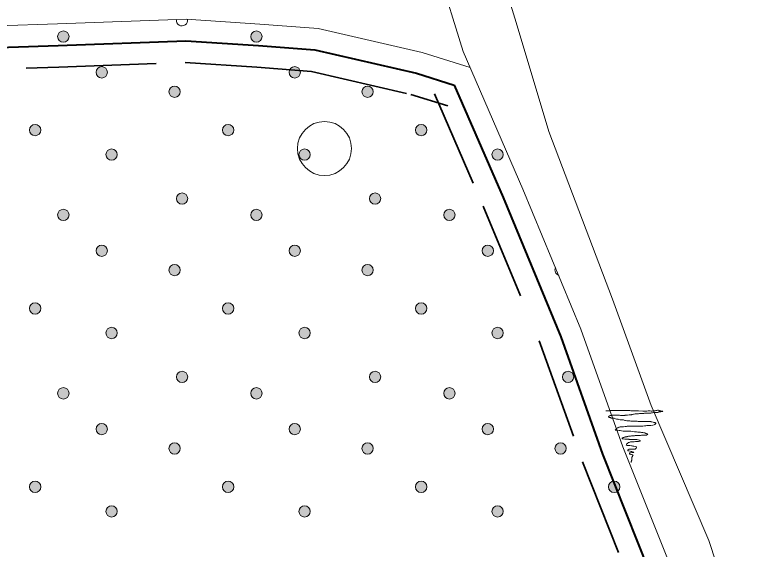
# Model space of a CAD drawing. Extents: x 640121 to 640955, y 6441885 to 6442246.
# Drawn here: x 640225.36 to 640252.87, y 6441992.66 to 6442012.42 of the extents above; entities that cross this region are included whole.
import ezdxf

# ---------------------------------------------------------------- set-up
doc = ezdxf.new("R2010")
doc.units = 0
doc.header["$LTSCALE"] = 1.2
doc.linetypes.add('MEDIUM_DASHED', pattern=[4.5, 3, -1.5])
for name, color, linetype, lineweight in [('31', 7, 'Continuous', 13), ('35', 7, 'Continuous', 35), ('40', 7, 'Continuous', 13), ('44', 7, 'Continuous', 13), ('47', 7, 'Continuous', 13)]:
    doc.layers.add(name, color=color, linetype=linetype, lineweight=lineweight)

msp = doc.modelspace()

# ---------------------------------------------------------------- hatches: boundary and pattern name
at = {"layer": '44'}
for points in [[(640227.364, 6442011.616, 1), (640226.944, 6442011.616, 1)], [(640234.497, 6442011.616, 1), (640234.077, 6442011.616, 1)], [(640228.783, 6442010.294, 1), (640228.363, 6442010.294, 1)], [(640235.916, 6442010.294, 1), (640235.496, 6442010.294, 1)], [(640231.476, 6442009.578, 1), (640231.056, 6442009.578, 1)], [(640238.609, 6442009.578, 1), (640238.189, 6442009.578, 1)], [(640226.32, 6442008.159, 1), (640225.9, 6442008.159, 1)], [(640233.453, 6442008.159, 1), (640233.033, 6442008.159, 1)], [(640240.586, 6442008.159, 1), (640240.166, 6442008.159, 1)], [(640229.147, 6442007.251, 1), (640228.727, 6442007.251, 1)], [(640236.28, 6442007.251, 1), (640235.86, 6442007.251, 1)], [(640243.413, 6442007.251, 1), (640242.993, 6442007.251, 1)], [(640231.75, 6442005.626, 1), (640231.33, 6442005.626, 1)], [(640238.883, 6442005.626, 1), (640238.463, 6442005.626, 1)], [(640227.364, 6442005.02, 1), (640226.944, 6442005.02, 1)], [(640234.497, 6442005.02, 1), (640234.077, 6442005.02, 1)], [(640241.63, 6442005.02, 1), (640241.21, 6442005.02, 1)], [(640228.783, 6442003.698, 1), (640228.363, 6442003.698, 1)], [(640235.916, 6442003.698, 1), (640235.496, 6442003.698, 1)], [(640243.049, 6442003.698, 1), (640242.629, 6442003.698, 1)], [(640231.476, 6442002.982, 1), (640231.056, 6442002.982, 1)], [(640238.609, 6442002.982, 1), (640238.189, 6442002.982, 1)], [(640226.32, 6442001.563, 1), (640225.9, 6442001.563, 1)], [(640233.453, 6442001.563, 1), (640233.033, 6442001.563, 1)], [(640240.586, 6442001.563, 1), (640240.166, 6442001.563, 1)], [(640229.147, 6442000.655, 1), (640228.727, 6442000.655, 1)], [(640236.28, 6442000.655, 1), (640235.86, 6442000.655, 1)], [(640243.413, 6442000.655, 1), (640242.993, 6442000.655, 1)], [(640231.75, 6441999.03, 1), (640231.33, 6441999.03, 1)], [(640238.883, 6441999.03, 1), (640238.463, 6441999.03, 1)], [(640246.016, 6441999.03, 1), (640245.596, 6441999.03, 1)], [(640227.364, 6441998.424, 1), (640226.944, 6441998.424, 1)], [(640234.497, 6441998.424, 1), (640234.077, 6441998.424, 1)], [(640241.63, 6441998.424, 1), (640241.21, 6441998.424, 1)], [(640228.783, 6441997.102, 1), (640228.363, 6441997.102, 1)], [(640235.916, 6441997.102, 1), (640235.496, 6441997.102, 1)], [(640243.049, 6441997.102, 1), (640242.629, 6441997.102, 1)], [(640231.476, 6441996.386, 1), (640231.056, 6441996.386, 1)], [(640238.609, 6441996.386, 1), (640238.189, 6441996.386, 1)], [(640245.742, 6441996.386, 1), (640245.322, 6441996.386, 1)], [(640226.32, 6441994.967, 1), (640225.9, 6441994.967, 1)], [(640233.453, 6441994.967, 1), (640233.033, 6441994.967, 1)], [(640240.586, 6441994.967, 1), (640240.166, 6441994.967, 1)], [(640247.719, 6441994.967, 1), (640247.299, 6441994.967, 1)], [(640229.147, 6441994.059, 1), (640228.727, 6441994.059, 1)], [(640236.28, 6441994.059, 1), (640235.86, 6441994.059, 1)], [(640243.413, 6441994.059, 1), (640242.993, 6441994.059, 1)]]:
    msp.add_hatch(color=256, dxfattribs=at).paths.add_polyline_path(points)

# ---------------------------------------------------------------- linework, layer by layer
at = {"layer": '31'}
for points in [[(640221.81, 6442020.56), (640225.76, 6442020.56), (640226.04, 6442019.91), (640229.96, 6442019.93), (640235.9, 6442019.62), (640238.38, 6442018.9), (640240.39, 6442018.03), (640241.6, 6442017), (640243.18, 6442014.43), (640243.89, 6442012.14), (640245.09, 6442008.1), (640247.45, 6442001.91), (640248.88, 6441997.97), (640251.01, 6441992.98), (640252.39, 6441988.78)], [(640226.99, 6442017.68), (640230.47, 6442017.54), (640234.62, 6442017.14), (640237, 6442016.75), (640239.26, 6442016.02), (640240.52, 6442014.93), (640241, 6442014.06), (640241.93, 6442011.06), (640244.14, 6442005.97), (640246.28, 6442000.8), (640247.83, 6441996.45), (640249.55, 6441992.13)], [(640203.64, 6442008.25), (640206.51, 6442009.8), (640209.01, 6442010.81), (640211.8, 6442011.42), (640220.31, 6442011.86), (640226.94, 6442012.09), (640231.69, 6442012.26), (640234.41, 6442012.07), (640236.57, 6442011.92), (640240.41, 6442011.03), (640242.19, 6442010.47)]]:
    msp.add_lwpolyline(points, dxfattribs=at)
at = {"layer": '35', "lineweight": 40}
for points in [[(640204.29, 6442007.69), (640206.85, 6442009.08), (640209.25, 6442010.04), (640211.9, 6442010.62), (640220.35, 6442011.07), (640226.96, 6442011.29), (640231.68, 6442011.46), (640234.36, 6442011.28), (640236.45, 6442011.13), (640240.2, 6442010.26), (640241.6, 6442009.82)], [(640241.6, 6442009.82), (640243.41, 6442005.66), (640245.54, 6442000.51), (640247.08, 6441996.17), (640248.8, 6441991.84), (640249.95, 6441988.77), (640251, 6441986.41), (640252.09, 6441984.81), (640253.26, 6441983.58), (640255.82, 6441981.23), (640257.77, 6441979.86), (640259.04, 6441979.36), (640260.94, 6441978.91), (640262.24, 6441978.57), (640264.91, 6441978.1), (640266.74, 6441977.92), (640268.95, 6441977.39), (640270.82, 6441976.6), (640272.82, 6441975.66), (640274.69, 6441974.46)]]:
    msp.add_lwpolyline(points, dxfattribs=at)
at = {"layer": '35', "linetype": 'MEDIUM_DASHED'}
for points in [[(640204.67, 6442006.99), (640207.19, 6442008.35), (640209.48, 6442009.27), (640212.01, 6442009.83), (640220.38, 6442010.27), (640226.99, 6442010.49), (640231.66, 6442010.66), (640234.3, 6442010.48), (640236.33, 6442010.33), (640239.99, 6442009.48), (640241.36, 6442009.06)], [(640240.87, 6442009.5), (640242.67, 6442005.35), (640244.79, 6442000.23), (640246.34, 6441995.89), (640248.06, 6441991.55), (640249.21, 6441988.47), (640250.3, 6441986.02), (640251.47, 6441984.3), (640252.7, 6441983.01), (640255.32, 6441980.6), (640257.39, 6441979.15), (640258.79, 6441978.6), (640260.75, 6441978.13), (640262.07, 6441977.79), (640264.8, 6441977.3), (640266.61, 6441977.13), (640268.7, 6441976.63), (640270.49, 6441975.87), (640272.41, 6441974.96)]]:
    msp.add_lwpolyline(points, dxfattribs=at)
at = {"layer": '40'}
for points in [[(640247.2, 6441997.78), (640247.23, 6441997.78), (640247.29, 6441997.78), (640247.34, 6441997.78), (640247.35, 6441997.79), (640247.41, 6441997.79), (640247.49, 6441997.79), (640247.65, 6441997.79), (640247.74, 6441997.79), (640247.76, 6441997.79), (640247.77, 6441997.79), (640247.81, 6441997.79), (640247.85, 6441997.79), (640247.91, 6441997.79), (640247.95, 6441997.79), (640247.98, 6441997.79), (640248.02, 6441997.79), (640248.06, 6441997.79), (640248.09, 6441997.79), (640248.13, 6441997.78), (640248.16, 6441997.78), (640248.19, 6441997.78), (640248.24, 6441997.78), (640248.41, 6441997.78), (640248.57, 6441997.77), (640248.61, 6441997.77), (640248.64, 6441997.77), (640248.66, 6441997.77), (640248.69, 6441997.77), (640248.72, 6441997.77), (640248.77, 6441997.78), (640248.79, 6441997.78), (640248.81, 6441997.78), (640248.82, 6441997.78), (640248.84, 6441997.78), (640248.88, 6441997.77), (640248.9, 6441997.77), (640248.92, 6441997.77), (640248.97, 6441997.78), (640249, 6441997.78), (640249.03, 6441997.78), (640249.05, 6441997.79), (640249.09, 6441997.79), (640249.11, 6441997.8), (640249.13, 6441997.8), (640249.15, 6441997.8), (640249.17, 6441997.79), (640249.19, 6441997.78), (640249.21, 6441997.78), (640249.23, 6441997.78)], [(640247.97, 6441997.62), (640247.95, 6441997.62), (640247.92, 6441997.62), (640247.91, 6441997.61), (640247.89, 6441997.61), (640247.87, 6441997.61), (640247.85, 6441997.61), (640247.82, 6441997.61), (640247.8, 6441997.61), (640247.76, 6441997.61), (640247.74, 6441997.61), (640247.71, 6441997.62), (640247.7, 6441997.62), (640247.68, 6441997.62), (640247.66, 6441997.62), (640247.64, 6441997.62), (640247.61, 6441997.62), (640247.58, 6441997.62), (640247.56, 6441997.62), (640247.54, 6441997.62), (640247.51, 6441997.62), (640247.49, 6441997.62), (640247.47, 6441997.62), (640247.45, 6441997.62), (640247.43, 6441997.62), (640247.4, 6441997.61), (640247.38, 6441997.6), (640247.36, 6441997.6), (640247.34, 6441997.59), (640247.33, 6441997.59), (640247.32, 6441997.58), (640247.31, 6441997.57), (640247.3, 6441997.55), (640247.31, 6441997.53), (640247.35, 6441997.53), (640247.38, 6441997.53), (640247.4, 6441997.51), (640247.43, 6441997.51), (640247.44, 6441997.51), (640247.46, 6441997.5), (640247.49, 6441997.5), (640247.51, 6441997.5), (640247.53, 6441997.49), (640247.56, 6441997.48), (640247.6, 6441997.47), (640247.64, 6441997.47), (640247.66, 6441997.47), (640247.68, 6441997.46), (640247.73, 6441997.45), (640247.78, 6441997.45)], [(640249.23, 6441997.78), (640249.26, 6441997.77), (640249.27, 6441997.77), (640249.3, 6441997.77), (640249.31, 6441997.76), (640249.3, 6441997.75), (640249.3, 6441997.76), (640249.29, 6441997.75), (640249.26, 6441997.75), (640249.23, 6441997.74), (640249.21, 6441997.74), (640249.19, 6441997.74), (640249.17, 6441997.74), (640249.15, 6441997.74), (640249.14, 6441997.72), (640249.11, 6441997.72), (640249.08, 6441997.72), (640249.06, 6441997.72), (640249, 6441997.71), (640248.97, 6441997.71), (640248.96, 6441997.71), (640248.93, 6441997.7), (640248.91, 6441997.7), (640248.89, 6441997.7), (640248.86, 6441997.69), (640248.84, 6441997.69), (640248.79, 6441997.69), (640248.76, 6441997.69), (640248.72, 6441997.69), (640248.68, 6441997.69), (640248.65, 6441997.69), (640248.63, 6441997.69), (640248.6, 6441997.68), (640248.57, 6441997.68), (640248.48, 6441997.68), (640248.46, 6441997.68), (640248.45, 6441997.68), (640248.41, 6441997.67), (640248.36, 6441997.66), (640248.32, 6441997.66), (640248.29, 6441997.66), (640248.25, 6441997.65), (640248.22, 6441997.65), (640248.19, 6441997.64), (640248.16, 6441997.64), (640248.15, 6441997.63), (640248.13, 6441997.63), (640248.1, 6441997.63), (640248.08, 6441997.63), (640248.06, 6441997.63), (640248, 6441997.62), (640247.97, 6441997.62)], [(640247.78, 6441997.45), (640247.85, 6441997.44), (640247.9, 6441997.42), (640247.93, 6441997.42), (640247.98, 6441997.41), (640248.03, 6441997.41), (640248.06, 6441997.41), (640248.09, 6441997.41), (640248.12, 6441997.39), (640248.16, 6441997.39), (640248.19, 6441997.39), (640248.23, 6441997.39), (640248.27, 6441997.39), (640248.31, 6441997.39), (640248.36, 6441997.39), (640248.4, 6441997.38), (640248.43, 6441997.38), (640248.45, 6441997.38), (640248.48, 6441997.38), (640248.52, 6441997.38), (640248.56, 6441997.38), (640248.61, 6441997.38), (640248.65, 6441997.38), (640248.68, 6441997.38), (640248.72, 6441997.38), (640248.74, 6441997.38), (640248.77, 6441997.38), (640248.8, 6441997.38), (640248.83, 6441997.38), (640248.86, 6441997.38), (640248.88, 6441997.37), (640248.95, 6441997.36), (640248.98, 6441997.35), (640249.01, 6441997.34), (640249.03, 6441997.33), (640249.05, 6441997.33), (640249.05, 6441997.31), (640249.05, 6441997.29), (640249.03, 6441997.29), (640249.02, 6441997.28), (640249.01, 6441997.27), (640248.99, 6441997.26), (640248.94, 6441997.25), (640248.87, 6441997.24), (640248.81, 6441997.23), (640248.77, 6441997.23), (640248.72, 6441997.23), (640248.68, 6441997.22), (640248.63, 6441997.22), (640248.57, 6441997.21), (640248.47, 6441997.21), (640248.39, 6441997.21)], [(640248.39, 6441997.21), (640248.34, 6441997.21), (640248.31, 6441997.21), (640248.27, 6441997.21), (640248.24, 6441997.21), (640248.21, 6441997.21), (640248.16, 6441997.21), (640248.12, 6441997.21), (640248.03, 6441997.21), (640247.99, 6441997.21), (640247.97, 6441997.2), (640247.92, 6441997.2), (640247.86, 6441997.19), (640247.8, 6441997.19), (640247.77, 6441997.18), (640247.74, 6441997.18), (640247.73, 6441997.18), (640247.71, 6441997.17), (640247.7, 6441997.17), (640247.68, 6441997.17), (640247.66, 6441997.16), (640247.65, 6441997.15), (640247.62, 6441997.13), (640247.6, 6441997.12), (640247.59, 6441997.11), (640247.58, 6441997.1), (640247.57, 6441997.09), (640247.56, 6441997.08), (640247.55, 6441997.06), (640247.56, 6441997.06), (640247.58, 6441997.06), (640247.61, 6441997.06), (640247.64, 6441997.06), (640247.69, 6441997.05), (640247.73, 6441997.05), (640247.78, 6441997.04), (640247.84, 6441997.03), (640247.87, 6441997.03), (640247.9, 6441997.02), (640247.93, 6441997.02), (640248.01, 6441997.02), (640248.08, 6441997.02), (640248.13, 6441997.02), (640248.19, 6441997.01), (640248.26, 6441997), (640248.33, 6441997), (640248.39, 6441996.99), (640248.43, 6441996.99), (640248.48, 6441996.99), (640248.52, 6441996.98)], [(640248.52, 6441996.98), (640248.55, 6441996.98), (640248.57, 6441996.97), (640248.61, 6441996.96), (640248.65, 6441996.96), (640248.67, 6441996.94), (640248.7, 6441996.94), (640248.73, 6441996.93), (640248.74, 6441996.93), (640248.75, 6441996.9), (640248.73, 6441996.9), (640248.72, 6441996.89), (640248.7, 6441996.88), (640248.64, 6441996.88), (640248.61, 6441996.88), (640248.6, 6441996.88), (640248.56, 6441996.88), (640248.52, 6441996.88), (640248.48, 6441996.87), (640248.45, 6441996.87), (640248.43, 6441996.87), (640248.36, 6441996.87), (640248.33, 6441996.86), (640248.31, 6441996.86), (640248.28, 6441996.86), (640248.26, 6441996.85), (640248.23, 6441996.85), (640248.19, 6441996.85), (640248.15, 6441996.85), (640248.11, 6441996.84), (640248.08, 6441996.84), (640248.06, 6441996.84), (640248.04, 6441996.84), (640248.02, 6441996.83), (640247.99, 6441996.83), (640247.98, 6441996.82), (640247.95, 6441996.81), (640247.94, 6441996.81), (640247.92, 6441996.81), (640247.9, 6441996.8), (640247.87, 6441996.79), (640247.84, 6441996.79), (640247.82, 6441996.78), (640247.8, 6441996.76), (640247.8, 6441996.74), (640247.82, 6441996.74), (640247.86, 6441996.74), (640247.91, 6441996.73), (640247.95, 6441996.73), (640247.97, 6441996.73), (640248.02, 6441996.73), (640248.05, 6441996.73)], [(640248.05, 6441996.73), (640248.06, 6441996.72), (640248.08, 6441996.72), (640248.11, 6441996.72), (640248.15, 6441996.72), (640248.16, 6441996.72), (640248.22, 6441996.72), (640248.26, 6441996.72), (640248.28, 6441996.72), (640248.3, 6441996.72), (640248.32, 6441996.72), (640248.35, 6441996.72), (640248.38, 6441996.71), (640248.4, 6441996.7), (640248.43, 6441996.69), (640248.45, 6441996.69), (640248.47, 6441996.68), (640248.47, 6441996.66), (640248.41, 6441996.64), (640248.33, 6441996.64), (640248.3, 6441996.64), (640248.25, 6441996.63), (640248.22, 6441996.63), (640248.18, 6441996.63), (640248.15, 6441996.63), (640248.11, 6441996.63), (640248.07, 6441996.61), (640248.03, 6441996.6), (640248.02, 6441996.58), (640248, 6441996.57), (640247.98, 6441996.56), (640247.97, 6441996.55), (640247.97, 6441996.53), (640247.95, 6441996.51), (640247.97, 6441996.51), (640247.99, 6441996.5), (640248.03, 6441996.49), (640248.09, 6441996.49), (640248.15, 6441996.48), (640248.18, 6441996.48), (640248.2, 6441996.47), (640248.24, 6441996.47), (640248.28, 6441996.46), (640248.33, 6441996.45), (640248.33, 6441996.42), (640248.32, 6441996.4), (640248.31, 6441996.39), (640248.28, 6441996.36), (640248.26, 6441996.36), (640248.23, 6441996.36), (640248.19, 6441996.36), (640248.15, 6441996.36), (640248.11, 6441996.36), (640248.07, 6441996.36), (640248.03, 6441996.34), (640248.02, 6441996.33), (640248.01, 6441996.31), (640248.02, 6441996.3), (640248.04, 6441996.3), (640248.1, 6441996.28), (640248.14, 6441996.27), (640248.16, 6441996.27), (640248.19, 6441996.26), (640248.22, 6441996.25), (640248.24, 6441996.24), (640248.23, 6441996.24), (640248.2, 6441996.24), (640248.16, 6441996.23), (640248.12, 6441996.22), (640248.1, 6441996.22), (640248.08, 6441996.22), (640248.08, 6441996.19), (640248.09, 6441996.18), (640248.1, 6441996.18), (640248.12, 6441996.16), (640248.15, 6441996.16), (640248.18, 6441996.15), (640248.2, 6441996.15), (640248.21, 6441996.12), (640248.19, 6441996.11), (640248.19, 6441996.09), (640248.18, 6441996.07), (640248.16, 6441996.06), (640248.16, 6441996.04), (640248.16, 6441996.01), (640248.16, 6441996), (640248.16, 6441995.98), (640248.16, 6441995.95), (640248.15, 6441995.94), (640248.15, 6441995.92), (640248.14, 6441995.9), (640248.14, 6441995.88), (640248.14, 6441995.87), (640248.14, 6441995.89)]]:
    msp.add_lwpolyline(points, dxfattribs=at)
at = {"layer": '44'}
for centre in [(640227.154, 6442011.616), (640234.287, 6442011.616), (640228.573, 6442010.294), (640235.706, 6442010.294), (640231.266, 6442009.578), (640238.399, 6442009.578), (640226.11, 6442008.159), (640233.243, 6442008.159), (640240.376, 6442008.159), (640228.937, 6442007.251), (640236.07, 6442007.251), (640243.203, 6442007.251), (640231.54, 6442005.626), (640238.673, 6442005.626), (640227.154, 6442005.02), (640234.287, 6442005.02), (640241.42, 6442005.02), (640228.573, 6442003.698), (640235.706, 6442003.698), (640242.839, 6442003.698), (640231.266, 6442002.982), (640238.399, 6442002.982), (640226.11, 6442001.563), (640233.243, 6442001.563), (640240.376, 6442001.563), (640228.937, 6442000.655), (640236.07, 6442000.655), (640243.203, 6442000.655), (640231.54, 6441999.03), (640238.673, 6441999.03), (640245.806, 6441999.03), (640227.154, 6441998.424), (640234.287, 6441998.424), (640241.42, 6441998.424), (640228.573, 6441997.102), (640235.706, 6441997.102), (640242.839, 6441997.102), (640231.266, 6441996.386), (640238.399, 6441996.386), (640245.532, 6441996.386), (640226.11, 6441994.967), (640233.243, 6441994.967), (640240.376, 6441994.967), (640247.509, 6441994.967), (640228.937, 6441994.059), (640236.07, 6441994.059), (640243.203, 6441994.059)]:
    msp.add_circle(centre, 0.21, dxfattribs=at)
for centre, start, end in [((640231.54, 6442012.222), 173.4403, 9.0197), ((640245.532, 6442002.982), 154.1915, 250.7804)]:
    msp.add_arc(centre, 0.21, start, end, dxfattribs=at)
at = {"layer": '47'}
msp.add_circle((640236.804, 6442007.477), 1, dxfattribs=at)

doc.saveas('drawing.dxf')
